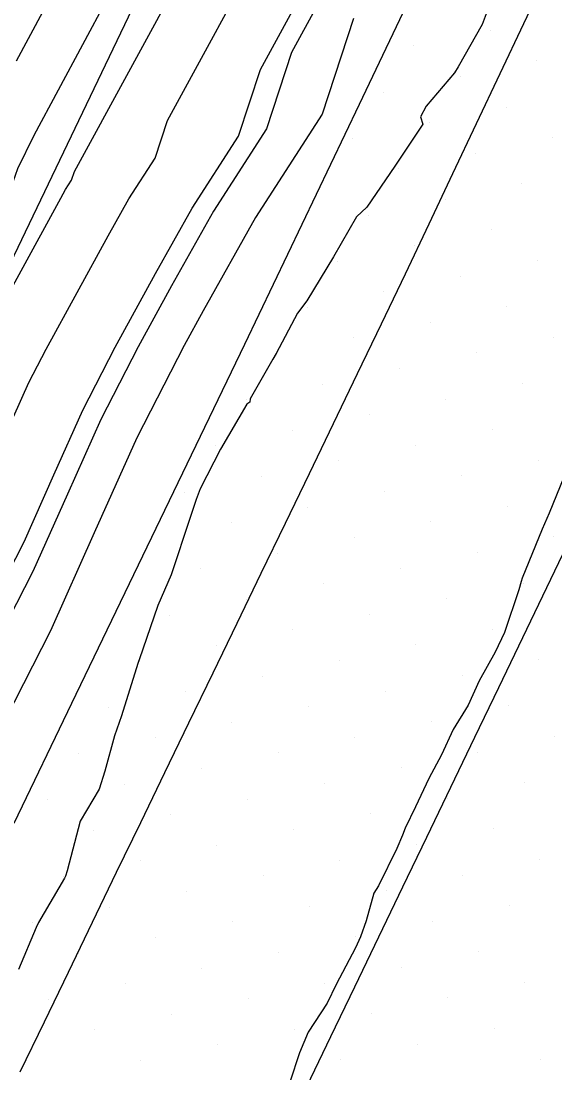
# Model space of a CAD drawing. Extents: x 2354170 to 2357230, y 866100 to 868290.
# Drawn here: x 2355193.44 to 2355217.53, y 866230.61 to 866278.11 of the extents above; entities that cross this region are included whole.
import ezdxf

# ---------------------------------------------------------------- set-up
doc = ezdxf.new("R2010")
doc.units = 0
for name, color, linetype in [('Default', 7, 'Continuous'), ('DTM Contours Major', 7, 'Continuous'), ('DTM Contours Minor', 7, 'Continuous'), ('Exist DTM Breakline', 7, 'Continuous'), ('Exist DTM Scan Elevation Point', 7, 'Continuous'), ('Exist Roads EOP', 7, 'Continuous'), ('PH Exist DTM Breakline', 7, 'Continuous')]:
    doc.layers.add(name, color=color, linetype=linetype)

msp = doc.modelspace()

# ---------------------------------------------------------------- linework, layer by layer
at = {"layer": 'Default'}
for points in [[(2355167.727, 866220.764), (2355168.141, 866221.386), (2355169.84, 866225.12), (2355175.025, 866235.366), (2355175.708, 866236.742), (2355176.558, 866238.374), (2355188.239, 866261.457), (2355188.931, 866262.889), (2355189.574, 866264.105), (2355192.983, 866270.553), (2355193.29, 866271.452), (2355194.028, 866272.961), (2355207.202, 866297.522), (2355207.279, 866297.71), (2355207.404, 866297.912), (2355213.145, 866309.821)], [(2355187.184, 866242.094), (2355193.576, 866254.601), (2355194.923, 866257.617), (2355196.229, 866260.537), (2355197.685, 866263.376), (2355199.511, 866266.715), (2355201.164, 866269.66), (2355203.258, 866272.911), (2355204.244, 866275.914), (2355209.915, 866286.334), (2355211.613, 866289.617), (2355213.35, 866293.051), (2355215.178, 866296.605), (2355217.099, 866300.346), (2355217.514, 866301.18)], [(2355193.232, 866276.307), (2355203.819, 866296.046)], [(2355191.459, 866263.22), (2355195.228, 866270.111), (2355195.444, 866270.496), (2355195.718, 866270.92), (2355195.847, 866271.313), (2355208.282, 866294.163)], [(2355193.102, 866260.233), (2355193.797, 866261.787), (2355194.572, 866263.298), (2355197.37, 866268.413), (2355198.304, 866270.078), (2355199.488, 866271.916), (2355200.046, 866273.613), (2355209.099, 866290.248)], [(2355214.838, 866279.536), (2355214.24, 866277.945), (2355213.157, 866276.046), (2355212.994, 866275.772), (2355211.716, 866274.263), (2355211.462, 866273.787), (2355211.562, 866273.457), (2355210.302, 866271.557), (2355209.037, 866269.704), (2355208.568, 866269.274), (2355207.544, 866267.458), (2355206.333, 866265.473), (2355205.908, 866264.919), (2355204.954, 866263.099), (2355204.803, 866262.84), (2355203.782, 866261.048), (2355203.767, 866260.893), (2355203.631, 866260.813), (2355202.445, 866258.77), (2355201.528, 866256.981), (2355201.34, 866256.503), (2355201.066, 866255.691), (2355200.22, 866253.101), (2355199.617, 866251.712), (2355198.772, 866249.263), (2355198.746, 866249.184), (2355198.709, 866249.1), (2355197.978, 866246.737), (2355197.661, 866245.834), (2355197.223, 866244.239), (2355196.967, 866243.424), (2355196.111, 866241.977), (2355195.519, 866239.747), (2355195.438, 866239.493), (2355195.399, 866239.404), (2355194.225, 866237.403), (2355194.129, 866237.176), (2355193.326, 866235.28)], [(2355208.443, 866278.215), (2355207.028, 866273.906), (2355204.024, 866269.243), (2355201.653, 866265.018), (2355200.798, 866263.455), (2355198.661, 866259.287), (2355196.743, 866255), (2355194.766, 866250.574), (2355191.902, 866244.969)], [(2355217.927, 866257.52), (2355217.263, 866255.884), (2355216.948, 866255.17), (2355216.057, 866252.947), (2355215.998, 866252.801), (2355215.893, 866252.419), (2355215.251, 866250.504), (2355214.831, 866249.618), (2355214.105, 866248.315), (2355213.619, 866247.22), (2355212.943, 866246.123), (2355212.404, 866244.979), (2355211.832, 866243.907), (2355211.243, 866242.626), (2355210.767, 866241.668), (2355210.645, 866241.355), (2355210.401, 866240.748), (2355209.567, 866239.07), (2355209.364, 866238.732), (2355209.014, 866237.489), (2355208.761, 866236.758), (2355208.523, 866236.261), (2355207.652, 866234.611), (2355207.251, 866233.758), (2355206.398, 866232.46), (2355206, 866231.53), (2355205.57, 866230.198)]]:
    msp.add_lwpolyline(points, dxfattribs=at)
at = {"layer": 'DTM Contours Major'}
msp.add_lwpolyline([(2355167.727, 866220.764), (2355168.141, 866221.386), (2355169.84, 866225.12), (2355175.025, 866235.366), (2355175.708, 866236.742), (2355176.558, 866238.374), (2355188.239, 866261.457), (2355188.931, 866262.889), (2355189.574, 866264.105), (2355192.983, 866270.553), (2355193.29, 866271.452), (2355194.028, 866272.961), (2355207.202, 866297.522), (2355207.279, 866297.71), (2355207.404, 866297.912), (2355213.145, 866309.821)], dxfattribs=at)
at = {"layer": 'DTM Contours Minor'}
msp.add_lwpolyline([(2355220.798, 866305.914), (2355220.367, 866305.023), (2355218.198, 866300.653), (2355216.056, 866296.481), (2355214.018, 866292.519), (2355212.081, 866288.69), (2355210.188, 866285.029), (2355205.644, 866276.681), (2355204.514, 866273.242), (2355202.118, 866269.521), (2355200.225, 866266.149), (2355198.723, 866263.403), (2355197.04, 866260.12), (2355195.53, 866256.745), (2355193.973, 866253.259), (2355188.757, 866243.052)], dxfattribs=at)
at = {"layer": 'Exist DTM Breakline'}
for points in [[(2355193.404, 866230.669), (2355194.491, 866232.921), (2355195.577, 866235.172), (2355196.664, 866237.424), (2355197.752, 866239.675), (2355198.84, 866241.926), (2355199.928, 866244.176), (2355201.017, 866246.427), (2355202.104, 866248.678), (2355203.192, 866250.929), (2355204.279, 866253.18), (2355205.367, 866255.431), (2355206.452, 866257.683), (2355207.536, 866259.936), (2355208.62, 866262.189), (2355209.704, 866264.441), (2355210.779, 866266.699), (2355211.849, 866268.958), (2355212.919, 866271.218), (2355213.989, 866273.477), (2355215.059, 866275.737), (2355216.128, 866277.996), (2355217.197, 866280.256)], [(2355206.331, 866230), (2355207.416, 866232.253), (2355208.5, 866234.506), (2355209.584, 866236.758), (2355210.668, 866239.011), (2355211.751, 866241.264), (2355212.834, 866243.517), (2355213.917, 866245.771), (2355215, 866248.024), (2355216.083, 866250.278), (2355217.165, 866252.531), (2355218.246, 866254.785), (2355219.328, 866257.039), (2355220.408, 866259.293), (2355221.489, 866261.548), (2355222.569, 866263.803), (2355223.648, 866266.058), (2355224.728, 866268.313), (2355225.806, 866270.568), (2355226.884, 866272.824), (2355227.962, 866275.079), (2355229.039, 866277.335), (2355230.116, 866279.592)]]:
    msp.add_lwpolyline(points, dxfattribs=at)
at = {"layer": 'Exist DTM Scan Elevation Point'}
for p, q in [((2355214.627, 866277.689), (2355214.627, 866277.689)), ((2355211.162, 866276.984), (2355211.162, 866276.984)), ((2355216.712, 866276.31), (2355216.712, 866276.31)), ((2355213.247, 866275.604), (2355213.247, 866275.604)), ((2355209.783, 866274.899), (2355209.783, 866274.899)), ((2355215.332, 866274.225), (2355215.332, 866274.225)), ((2355211.868, 866273.519), (2355211.868, 866273.519)), ((2355208.403, 866272.814), (2355208.403, 866272.814)), ((2355217.417, 866272.845), (2355217.417, 866272.845)), ((2355213.953, 866272.14), (2355213.953, 866272.14)), ((2355210.488, 866271.434), (2355210.488, 866271.434)), ((2355216.038, 866270.76), (2355216.038, 866270.76)), ((2355212.573, 866270.055), (2355212.573, 866270.055)), ((2355209.109, 866269.349), (2355209.109, 866269.349)), ((2355214.658, 866268.675), (2355214.658, 866268.675)), ((2355211.194, 866267.97), (2355211.194, 866267.97)), ((2355207.729, 866267.264), (2355207.729, 866267.264)), ((2355216.743, 866267.296), (2355216.743, 866267.296)), ((2355213.279, 866266.59), (2355213.279, 866266.59)), ((2355209.814, 866265.885), (2355209.814, 866265.885)), ((2355215.364, 866265.211), (2355215.364, 866265.211)), ((2355206.35, 866265.179), (2355206.35, 866265.179)), ((2355211.899, 866264.505), (2355211.899, 866264.505)), ((2355208.435, 866263.8), (2355208.435, 866263.8)), ((2355217.449, 866263.832), (2355217.449, 866263.832)), ((2355204.971, 866263.094), (2355204.971, 866263.094)), ((2355213.984, 866263.126), (2355213.984, 866263.126)), ((2355210.52, 866262.42), (2355210.52, 866262.42)), ((2355207.056, 866261.715), (2355207.056, 866261.715)), ((2355216.069, 866261.747), (2355216.069, 866261.747)), ((2355203.591, 866261.009), (2355203.591, 866261.009)), ((2355212.605, 866261.041), (2355212.605, 866261.041)), ((2355209.141, 866260.335), (2355209.141, 866260.335)), ((2355205.676, 866259.63), (2355205.676, 866259.63)), ((2355214.69, 866259.662), (2355214.69, 866259.662)), ((2355202.212, 866258.924), (2355202.212, 866258.924)), ((2355211.226, 866258.956), (2355211.226, 866258.956)), ((2355207.761, 866258.25), (2355207.761, 866258.25)), ((2355216.775, 866258.282), (2355216.775, 866258.282)), ((2355204.297, 866257.545), (2355204.297, 866257.545)), ((2355213.311, 866257.577), (2355213.311, 866257.577)), ((2355200.832, 866256.839), (2355200.832, 866256.839)), ((2355209.846, 866256.871), (2355209.846, 866256.871)), ((2355206.382, 866256.165), (2355206.382, 866256.165)), ((2355215.396, 866256.197), (2355215.396, 866256.197)), ((2355202.917, 866255.46), (2355202.917, 866255.46)), ((2355211.931, 866255.492), (2355211.931, 866255.492)), ((2355208.467, 866254.786), (2355208.467, 866254.786)), ((2355217.481, 866254.818), (2355217.481, 866254.818)), ((2355205.002, 866254.08), (2355205.002, 866254.08)), ((2355214.016, 866254.112), (2355214.016, 866254.112)), ((2355201.538, 866253.375), (2355201.538, 866253.375)), ((2355210.552, 866253.407), (2355210.552, 866253.407)), ((2355207.087, 866252.701), (2355207.087, 866252.701)), ((2355216.101, 866252.733), (2355216.101, 866252.733)), ((2355203.623, 866251.995), (2355203.623, 866251.995)), ((2355212.637, 866252.027), (2355212.637, 866252.027)), ((2355200.158, 866251.29), (2355200.158, 866251.29)), ((2355209.172, 866251.322), (2355209.172, 866251.322)), ((2355205.708, 866250.616), (2355205.708, 866250.616)), ((2355214.722, 866250.648), (2355214.722, 866250.648)), ((2355202.243, 866249.91), (2355202.243, 866249.91)), ((2355211.257, 866249.942), (2355211.257, 866249.942)), ((2355198.779, 866249.205), (2355198.779, 866249.205)), ((2355207.793, 866249.237), (2355207.793, 866249.237)), ((2355216.807, 866249.268), (2355216.807, 866249.268)), ((2355204.328, 866248.531), (2355204.328, 866248.531)), ((2355213.342, 866248.563), (2355213.342, 866248.563)), ((2355200.864, 866247.825), (2355200.864, 866247.825)), ((2355209.878, 866247.857), (2355209.878, 866247.857)), ((2355206.413, 866247.152), (2355206.413, 866247.152)), ((2355215.427, 866247.183), (2355215.427, 866247.183)), ((2355197.4, 866247.12), (2355197.4, 866247.12)), ((2355202.949, 866246.446), (2355202.949, 866246.446)), ((2355211.963, 866246.478), (2355211.963, 866246.478)), ((2355199.485, 866245.741), (2355199.485, 866245.741)), ((2355208.498, 866245.772), (2355208.498, 866245.772)), ((2355217.512, 866245.804), (2355217.512, 866245.804)), ((2355196.02, 866245.035), (2355196.02, 866245.035)), ((2355205.034, 866245.067), (2355205.034, 866245.067)), ((2355214.048, 866245.098), (2355214.048, 866245.098)), ((2355201.57, 866244.361), (2355201.57, 866244.361)), ((2355210.583, 866244.393), (2355210.583, 866244.393)), ((2355198.105, 866243.656), (2355198.105, 866243.656)), ((2355207.119, 866243.687), (2355207.119, 866243.687)), ((2355216.133, 866243.719), (2355216.133, 866243.719)), ((2355194.641, 866242.95), (2355194.641, 866242.95)), ((2355203.655, 866242.982), (2355203.655, 866242.982)), ((2355212.668, 866243.013), (2355212.668, 866243.013)), ((2355200.19, 866242.276), (2355200.19, 866242.276)), ((2355209.204, 866242.308), (2355209.204, 866242.308)), ((2355196.726, 866241.571), (2355196.726, 866241.571)), ((2355205.739, 866241.602), (2355205.739, 866241.602)), ((2355214.753, 866241.634), (2355214.753, 866241.634)), ((2355202.275, 866240.897), (2355202.275, 866240.897)), ((2355211.289, 866240.928), (2355211.289, 866240.928)), ((2355198.811, 866240.191), (2355198.811, 866240.191)), ((2355207.824, 866240.223), (2355207.824, 866240.223)), ((2355216.838, 866240.254), (2355216.838, 866240.254)), ((2355213.374, 866239.549), (2355213.374, 866239.549)), ((2355195.346, 866239.486), (2355195.346, 866239.486)), ((2355204.36, 866239.517), (2355204.36, 866239.517)), ((2355200.896, 866238.812), (2355200.896, 866238.812)), ((2355209.909, 866238.843), (2355209.909, 866238.843)), ((2355206.445, 866238.138), (2355206.445, 866238.138)), ((2355215.459, 866238.169), (2355215.459, 866238.169)), ((2355197.431, 866238.106), (2355197.431, 866238.106)), ((2355193.967, 866237.401), (2355193.967, 866237.401)), ((2355202.981, 866237.432), (2355202.981, 866237.432)), ((2355211.994, 866237.464), (2355211.994, 866237.464)), ((2355199.516, 866236.727), (2355199.516, 866236.727)), ((2355208.53, 866236.758), (2355208.53, 866236.758)), ((2355196.052, 866236.021), (2355196.052, 866236.021)), ((2355205.066, 866236.053), (2355205.066, 866236.053)), ((2355214.079, 866236.084), (2355214.079, 866236.084)), ((2355201.601, 866235.347), (2355201.601, 866235.347)), ((2355210.615, 866235.379), (2355210.615, 866235.379)), ((2355198.137, 866234.642), (2355198.137, 866234.642)), ((2355207.151, 866234.673), (2355207.151, 866234.673)), ((2355216.164, 866234.705), (2355216.164, 866234.705)), ((2355194.672, 866233.936), (2355194.672, 866233.936)), ((2355203.686, 866233.968), (2355203.686, 866233.968)), ((2355212.7, 866234), (2355212.7, 866234)), ((2355200.222, 866233.262), (2355200.222, 866233.262)), ((2355209.236, 866233.294), (2355209.236, 866233.294)), ((2355196.757, 866232.557), (2355196.757, 866232.557)), ((2355205.771, 866232.588), (2355205.771, 866232.588)), ((2355214.785, 866232.62), (2355214.785, 866232.62)), ((2355202.307, 866231.883), (2355202.307, 866231.883)), ((2355211.321, 866231.915), (2355211.321, 866231.915)), ((2355198.842, 866231.177), (2355198.842, 866231.177)), ((2355207.856, 866231.209), (2355207.856, 866231.209)), ((2355216.87, 866231.241), (2355216.87, 866231.241))]:
    msp.add_line(p, q, dxfattribs=at)
at = {"layer": 'Exist Roads EOP'}
msp.add_lwpolyline([(2355193.128, 866241.899), (2355195.733, 866247.304), (2355198.337, 866252.709), (2355200.939, 866258.115), (2355203.537, 866263.524), (2355206.129, 866268.935), (2355208.712, 866274.351), (2355211.284, 866279.771)], dxfattribs=at)
at = {"layer": 'PH Exist DTM Breakline'}
msp.add_lwpolyline([(2355207.55, 866297.674), (2355191.032, 866263.209), (2355171.71, 866224.195), (2355169.707, 866219.735)], dxfattribs=at)

doc.saveas('drawing.dxf')
